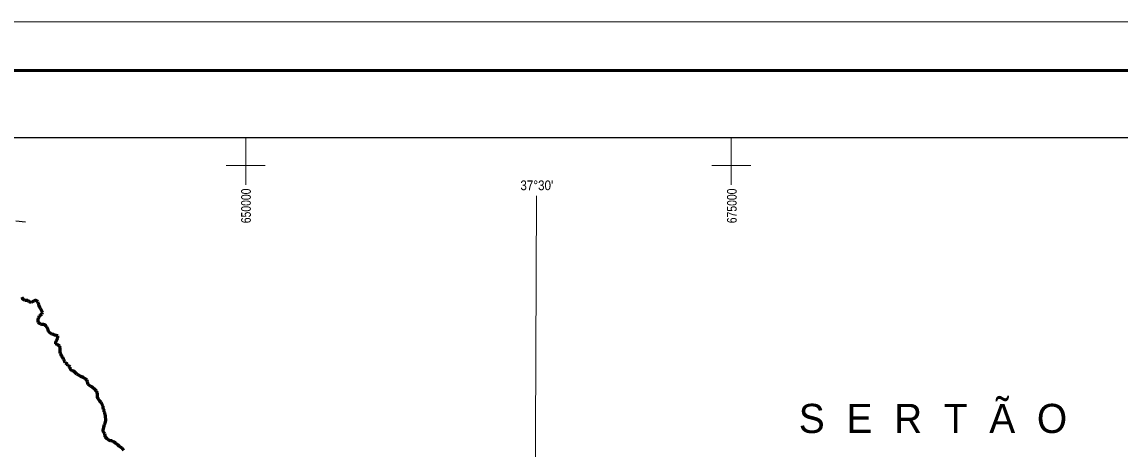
# Model space of a CAD drawing. Extents: x 553962 to 842807, y 8883888 to 9032388.
# Drawn here: x 638482 to 695016, y 9010415 to 9032388 of the extents above; entities that cross this region are included whole.
import ezdxf
from ezdxf.enums import TextEntityAlignment as Align

# ---------------------------------------------------------------- set-up
doc = ezdxf.new("R2010")
doc.units = 0
doc.header["$LTSCALE"] = 160
doc.linetypes.add('LONG_DASH_SHORT_DASH', pattern=[9.9, 6, -1.2, 1.5, -1.2])
for name, color, linetype, lineweight in [('1', 7, 'Continuous', 13), ('2', 7, 'Continuous', 13), ('21', 7, 'Continuous', 25), ('34', 7, 'LONG_DASH_SHORT_DASH', 60)]:
    doc.layers.add(name, color=color, linetype=linetype, lineweight=lineweight)

msp = doc.modelspace()

# ---------------------------------------------------------------- linework, layer by layer
at = {"layer": '1'}
for p, q in [((650000, 9024000), (650000, 9026438.8)), ((675000, 9024000), (675000, 9026438.8)), ((649000, 9025000), (651000, 9025000)), ((674000, 9025000), (676000, 9025000))]:
    msp.add_line(p, q, dxfattribs=at)
msp.add_lwpolyline([(842807.3, 9032387.8), (842807.3, 8883887.8), (553961.7, 8883887.8), (553961.7, 9032387.8)], close=True, dxfattribs=at)
at = {"layer": '1', "lineweight": 53}
msp.add_lwpolyline([(840307.3, 9029887.8), (840307.3, 8886387.8), (560211.7, 8886387.8), (560211.7, 9029887.8)], close=True, dxfattribs=at)
at = {"layer": '1', "lineweight": 25}
msp.add_lwpolyline([(563033.9, 9026438.8), (793061.1, 9026438.8), (793495.6, 8889836.8), (563468.3, 8889836.8)], close=True, dxfattribs=at)
at = {"layer": '2'}
msp.add_lwpolyline([(664968.2, 9023436.8), (664657.1, 8949509), (664397.1, 8890880.2)], dxfattribs=at)
at = {"layer": '21'}
msp.add_lwpolyline([(638169.3, 9022152.5), (638666.8, 9022105.1)], dxfattribs=at)
at = {"layer": '34'}
for points in [[(638704.2, 9018056.3), (638636.4, 9018051), (638565.9, 9018103.4), (638512.9, 9018158.4), (638467.5, 9018221)], [(639653.5, 9016800.1), (639585.6, 9016819.9), (639510.2, 9016829.6), (639439.8, 9016831.8), (639379.4, 9016866.7), (639339, 9016921.8), (639318.6, 9017007.1), (639315.8, 9017084.9), (639335.7, 9017150.2), (639360.6, 9017215.6), (639393, 9017276), (639445.6, 9017326.4), (639505.7, 9017374.4), (639538.1, 9017437.3), (639502.7, 9017502.4), (639469.8, 9017575.1), (639444.4, 9017645.2), (639401.5, 9017705.3), (639368.5, 9017778), (639348.2, 9017850.7), (639317.8, 9017925.9), (639297.4, 9017996.1), (639247, 9018043.6), (639169, 9018075.9), (639103.8, 9018040.5), (639046.1, 9017997.5), (638980.9, 9017962.1), (638900.5, 9017964.3), (638835.1, 9018006.7), (638779.6, 9018059.2), (638704.2, 9018056.3)], [(642587.9, 9012738.2), (642555, 9012803.3), (642491.9, 9012875.8), (642449, 9012935.9), (642411, 9013003.5), (642378, 9013091.2), (642377.5, 9013241.9), (642359.6, 9013319.6), (642321.7, 9013387.2), (642261.2, 9013447.2), (642084.7, 9013614.7), (642014.2, 9013649.5), (641953.8, 9013686.9), (641888.2, 9013741.9), (641865.4, 9013807), (641855.1, 9013874.8), (641829.7, 9013952.5), (641771.7, 9014002.5), (641713.8, 9014044.9), (641640.8, 9014087.2), (641512.4, 9014146.9), (641383.9, 9014239.3), (641316, 9014271.6), (641260.5, 9014321.6), (641210.1, 9014371.6), (641144.6, 9014416.5), (641071.7, 9014443.8), (641003.7, 9014483.7), (640965.8, 9014543.8), (640965.5, 9014626.6), (640912.5, 9014674.1), (640844.6, 9014691.4), (640824.2, 9014771.6), (640776.3, 9014821.6), (640713.4, 9014849), (640683, 9014911.6), (640660.2, 9014976.8), (640614.7, 9015039.3), (640579.2, 9015117), (640541.3, 9015177.1), (640508.4, 9015254.8), (640472.9, 9015332.5), (640455.1, 9015415.2), (640454.5, 9015560.8), (640451.7, 9015636.1), (640416.3, 9015703.8), (640355.8, 9015758.8), (640287.9, 9015781.1), (640227.4, 9015828.5), (640219.6, 9015903.8), (640236.9, 9015971.6), (640304.3, 9016102.5), (640336.7, 9016177.9), (640326.4, 9016245.7), (640251, 9016257.9), (640175.5, 9016277.7), (640112.6, 9016305), (640024.6, 9016322.2), (639961.7, 9016357.1), (639898.7, 9016409.5), (639855.7, 9016474.6), (639827.8, 9016547.3), (639754.4, 9016687.6), (639704, 9016747.6), (639653.5, 9016800.1)], [(642956.5, 9010871.9), (642875.9, 9010931.8), (642812.9, 9010989.2), (642767.5, 9011046.8), (642764.7, 9011117.1), (642756.9, 9011189.8), (642714, 9011252.4), (642671, 9011320), (642668.2, 9011392.8), (642675.5, 9011460.6), (642692.8, 9011531), (642720.2, 9011611.5), (642740, 9011684.4), (642767.4, 9011749.8), (642787.2, 9011815.1), (642792, 9011885.4), (642791.1, 9012118.9), (642768.3, 9012191.6), (642750.4, 9012266.9), (642720, 9012329.5), (642709.7, 9012402.3), (642674.3, 9012462.4), (642669, 9012537.7), (642668.7, 9012615.5), (642587.9, 9012738.2)], [(643729.8, 9010343), (643646.4, 9010458.1), (643563.3, 9010510.5), (643485.3, 9010562.9), (643417.2, 9010627.8), (643364.3, 9010672.8), (643296.3, 9010710.2), (643238.3, 9010762.6), (643170.4, 9010790), (643112.5, 9010829.9), (643034.5, 9010844.6), (642956.5, 9010871.9)]]:
    msp.add_lwpolyline(points, dxfattribs=at)

# ---------------------------------------------------------------- texts
at = {"layer": '1', "width": 0.8}
for s, p in [('650000', (650266, 9022925.4)), ('675000', (675279.6, 9022925.4))]:
    msp.add_text(s, height=500, rotation=90, dxfattribs=at).set_placement(p, align=Align.CENTER)
at = {"layer": '2', "width": 0.9}
msp.add_text("37°30'", height=500, dxfattribs=at).set_placement((664989, 9023733.3), align=Align.CENTER)
at = {"layer": '34'}
msp.add_text('S  E  R  T  Ã  O', height=1500, dxfattribs=at).set_placement((678474.1, 9011239.2))

doc.saveas('drawing.dxf')
